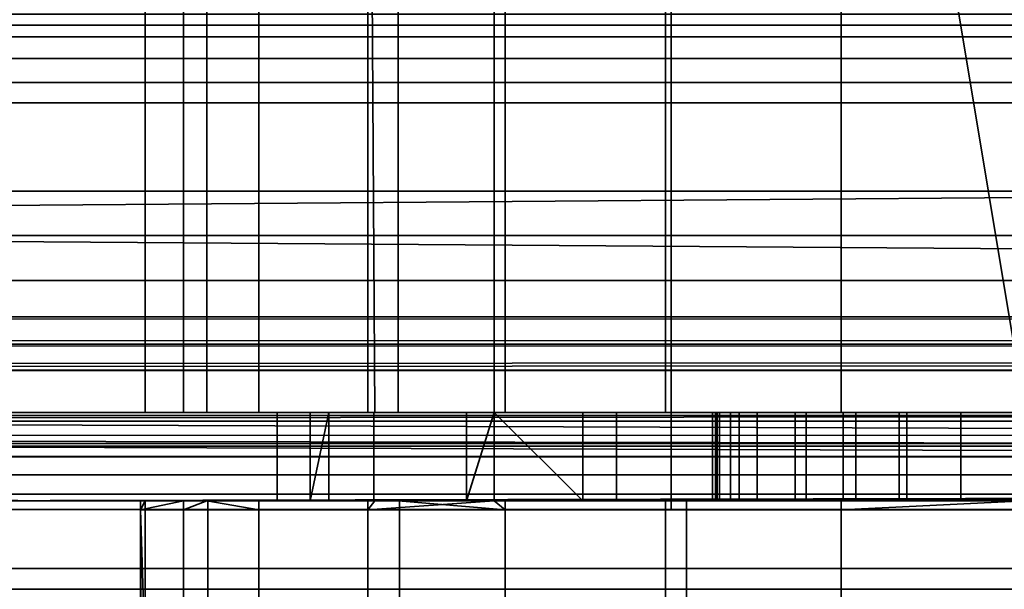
# Model space of a CAD drawing. Header units: millimetres. Extents: x -503 to 6703, y -110 to 193.
# Tile 401 of 656: x 1184.64 to 1195.76, y -29 to -22.56. Entities that reach past the tile are written whole.
import ezdxf

# ---------------------------------------------------------------- set-up
doc = ezdxf.new("R2010")
doc.units = ezdxf.units.MM
doc.layers.add('151', color=7, linetype='Continuous', true_color=0xffffff)

# ---------------------------------------------------------------- blocks, each defined once
blk = doc.blocks.new('UG_SURFACE_106')
at = {"layer": '151', "color": 252, "linetype": 'Continuous', "lineweight": 35}
for points in [[(1192, -13.4, 1108), (1200, -13.4, 1108), (1200, -28.1, 1108), (1192, -28.1, 1108)], [(1192, -13.4, 1100), (1192, -13.4, 1108), (1192, -28.1, 1108), (1192, -28.1, 1100)], [(1200, -13.4, 1100), (1192, -13.4, 1100), (1192, -28.1, 1100), (1200, -28.1, 1100)], [(1218, -14.5, 1159), (1144, -14.5, 1159), (1144, -27, 1159), (1218, -27, 1159)], [(1144, -14.5, 1002), (1218, -14.5, 1002), (1218, -27, 1002), (1144, -27, 1002)], [(1186.75, -14.5, 1003), (1183.25, -14.5, 1003), (1183.25, -27, 1003), (1186.75, -27, 1003)], [(1183.25, -14.5, 1158), (1186.75, -14.5, 1158), (1186.75, -27, 1158), (1183.25, -27, 1158)], [(1186.75, -14.5, 1107.185), (1186.055, -14.5, 1105.045), (1186.055, -27, 1105.045), (1186.75, -27, 1107.185)], [(1186.489, -14.5, 1100.91), (1186.489, -27, 1100.91), (1186.055, -27, 1105.045), (1186.055, -14.5, 1105.045)], [(1186.75, -27, 1100.459), (1186.489, -27, 1100.91), (1186.489, -14.5, 1100.91), (1186.75, -14.5, 1100.459)], [(1190, -14.5, 1003), (1186.75, -14.5, 1003), (1186.75, -27, 1003), (1190, -27, 1003)], [(1186.75, -14.5, 1158), (1190, -14.5, 1158), (1190, -27, 1158), (1186.75, -27, 1158)], [(1186.75, -27, 1107.185), (1187.34, -27, 1109), (1187.34, -14.5, 1109), (1186.75, -14.5, 1107.185)], [(1186.75, -14.5, 1100.459), (1188.569, -14.5, 1097.309), (1188.569, -27, 1097.309), (1186.75, -27, 1100.459)], [(1188.915, -14.5, 1110.75), (1187.34, -14.5, 1109), (1187.34, -27, 1109), (1188.915, -27, 1110.75)], [(1188.569, -14.5, 1097.309), (1190, -14.5, 1096.269), (1190, -27, 1096.269), (1188.649, -27, 1097.25)], [(1188.649, -27, 1097.25), (1188.569, -27, 1097.309), (1188.569, -14.5, 1097.309)], [(1190, -14.5, 1111.955), (1188.915, -14.5, 1110.75), (1188.915, -27, 1110.75), (1190, -27, 1111.955)], [(1202, -14.5, 1003), (1190, -14.5, 1003), (1190, -27, 1003), (1202, -27, 1003)], [(1190, -14.5, 1158), (1202, -14.5, 1158), (1202, -27, 1158), (1190, -27, 1158)], [(1190, -27, 1111.955), (1190.122, -27, 1112.09), (1190.122, -14.5, 1112.09), (1190, -14.5, 1111.955)], [(1190, -14.5, 1096.269), (1191.933, -14.5, 1094.864), (1191.933, -27, 1094.864), (1190, -27, 1096.269)], [(1190.122, -14.5, 1112.09), (1190.122, -27, 1112.09), (1193.921, -27, 1113.781), (1193.921, -14.5, 1113.781)], [(1196, -14.5, 1094), (1196, -27, 1094), (1191.933, -27, 1094.864), (1191.933, -14.5, 1094.864)], [(1198.079, -14.5, 1113.781), (1193.921, -14.5, 1113.781), (1196, -27, 1114)], [(1193.921, -14.5, 1113.781), (1193.921, -27, 1113.781), (1196, -27, 1114)], [(1218, -27, 1159), (1144, -27, 1159), (1144, -27.383, 1158.924), (1217.968, -27.383, 1158.924)], [(1217.968, -27.383, 1002.076), (1144, -27.383, 1002.076), (1144, -27, 1002), (1218, -27, 1002)], [(1183.25, -27, 1097.25), (1183.25, -27, 1110.75), (1186.055, -27, 1105.045), (1186.489, -27, 1100.91)], [(1183.25, -27, 1110.75), (1186.75, -27, 1110.75), (1186.75, -27, 1107.185), (1186.055, -27, 1105.045)], [(1186.489, -27, 1100.91), (1186.75, -27, 1100.459), (1186.75, -27, 1097.25), (1183.25, -27, 1097.25)], [(1186.75, -27, 1158), (1186.75, -27, 1129.75), (1183.25, -27, 1129.75), (1183.25, -27, 1158)], [(1186.75, -27, 1129.75), (1186.75, -27, 1110.75), (1183.25, -27, 1110.75), (1183.25, -27, 1129.75)], [(1186.75, -27, 1097.25), (1186.75, -27, 1090.5), (1183.25, -27, 1090.5), (1183.25, -27, 1097.25)], [(1186.75, -27, 1090.5), (1186.75, -27, 1035), (1183.25, -27, 1035), (1183.25, -27, 1090.5)], [(1186.75, -27, 1035), (1186.75, -27, 1014.25), (1183.25, -27, 1014.25), (1183.25, -27, 1035)], [(1186.75, -27, 1014.25), (1186.75, -27, 1003), (1183.25, -27, 1003), (1183.25, -27, 1014.25)], [(1186.75, -27, 1090.5), (1190, -27, 1090.5), (1190, -27, 1037.918), (1189.684, -27, 1037.689)], [(1186.75, -27, 1014.25), (1187.546, -27, 1031.115), (1188.637, -27, 1027.753)], [(1186.75, -27, 1035), (1187.917, -27, 1034.629), (1187.546, -27, 1031.115)], [(1187.546, -27, 1031.115), (1186.75, -27, 1014.25), (1186.75, -27, 1035)], [(1186.75, -27, 1035), (1188.131, -27, 1035), (1187.917, -27, 1034.629)], [(1186.75, -27, 1110.75), (1186.75, -27, 1129.75), (1190, -27, 1129.75), (1190, -27, 1111.955)], [(1186.75, -27, 1110.75), (1188.915, -27, 1110.75), (1187.34, -27, 1109)], [(1186.75, -27, 1097.25), (1186.75, -27, 1100.459), (1188.569, -27, 1097.309)], [(1186.75, -27, 1090.5), (1186.75, -27, 1097.25), (1188.649, -27, 1097.25)], [(1188.649, -27, 1097.25), (1190, -27, 1096.269), (1190, -27, 1090.5), (1186.75, -27, 1090.5)], [(1188.569, -27, 1097.309), (1188.649, -27, 1097.25), (1186.75, -27, 1097.25)], [(1187.34, -27, 1109), (1186.75, -27, 1107.185), (1186.75, -27, 1110.75)], [(1190, -27, 1111.955), (1188.915, -27, 1110.75), (1186.75, -27, 1110.75)], [(1188.637, -27, 1027.753), (1190, -27, 1026.238), (1190, -27, 1014.25), (1186.75, -27, 1014.25)], [(1189.684, -27, 1037.689), (1188.131, -27, 1035), (1186.75, -27, 1035), (1186.75, -27, 1090.5)], [(1190, -27, 1158), (1190, -27, 1129.75), (1186.75, -27, 1129.75), (1186.75, -27, 1158)], [(1190, -27, 1014.25), (1190, -27, 1003), (1186.75, -27, 1003), (1186.75, -27, 1014.25)], [(1187.546, -28, 1031.115), (1187.546, -27, 1031.115), (1187.917, -27, 1034.629), (1187.917, -28, 1034.629)], [(1188.637, -28, 1027.753), (1188.637, -27, 1027.753), (1187.546, -27, 1031.115), (1187.546, -28, 1031.115)], [(1188.131, -28, 1035), (1187.917, -28, 1034.629), (1187.917, -27, 1034.629), (1188.131, -27, 1035)], [(1188.131, -27, 1035), (1189.684, -27, 1037.689), (1189.684, -28, 1037.689), (1188.131, -28, 1035)], [(1190, -27, 1026.238), (1188.637, -27, 1027.753), (1188.637, -28, 1027.753), (1190, -28, 1026.238)], [(1190, -28, 1037.918), (1189.684, -28, 1037.689), (1189.684, -27, 1037.689), (1190, -27, 1037.918)], [(1190, -28, 1026.238), (1191, -28, 1025.126), (1191, -27, 1025.126), (1190, -27, 1026.238)], [(1190, -27, 1037.918), (1192.544, -27, 1039.765), (1192.544, -28, 1039.765), (1190, -28, 1037.918)], [(1202, -27, 1129.75), (1190, -27, 1129.75), (1195.272, -27, 1145.576), (1196.728, -27, 1145.576)], [(1190, -27, 1129.75), (1192.519, -27, 1148.634), (1192.969, -27, 1147.25)], [(1190, -27, 1158), (1202, -27, 1158), (1196, -27, 1152.5), (1194.576, -27, 1152.197)], [(1190, -27, 1129.75), (1193.943, -27, 1146.168), (1195.272, -27, 1145.576)], [(1190, -27, 1129.75), (1190, -27, 1158), (1192.671, -27, 1150.082), (1192.519, -27, 1148.634)], [(1194.576, -27, 1152.197), (1193.399, -27, 1151.342), (1190, -27, 1158)], [(1193.399, -27, 1151.342), (1192.671, -27, 1150.082), (1190, -27, 1158)], [(1192.969, -27, 1147.25), (1193.943, -27, 1146.168), (1190, -27, 1129.75)], [(1190, -27, 1090.5), (1192.5, -27, 1083.5), (1192.5, -27, 1081.5)], [(1190, -27, 1090.5), (1192.766, -27, 1084.839), (1192.5, -27, 1083.5)], [(1190, -27, 1090.5), (1194.661, -27, 1086.734), (1193.525, -27, 1085.975)], [(1193.525, -27, 1085.975), (1192.766, -27, 1084.839), (1190, -27, 1090.5)], [(1190, -27, 1090.5), (1202, -27, 1090.5), (1196, -27, 1087), (1194.661, -27, 1086.734)], [(1192.5, -27, 1081.5), (1196, -27, 1040.5), (1192.544, -27, 1039.765), (1190, -27, 1090.5)], [(1190, -27, 1003), (1194.087, -27, 1008.381), (1196, -27, 1008)], [(1196, -27, 1008), (1197.913, -27, 1008.381), (1202, -27, 1003), (1190, -27, 1003)], [(1190, -27, 1003), (1191.381, -27, 1011.087), (1192.464, -27, 1009.465)], [(1192.464, -27, 1009.465), (1194.087, -27, 1008.381), (1190, -27, 1003)], [(1190, -27, 1014.25), (1191, -27, 1014.25), (1191, -27, 1013)], [(1191, -27, 1013), (1191.381, -27, 1011.087), (1190, -27, 1003), (1190, -27, 1014.25)], [(1202, -27, 1090.5), (1190, -27, 1090.5), (1196, -27, 1094), (1200.067, -27, 1094.864)], [(1190, -27, 1090.5), (1190, -27, 1096.269), (1191.933, -27, 1094.864)], [(1191.933, -27, 1094.864), (1196, -27, 1094), (1190, -27, 1090.5)], [(1196, -27, 1114), (1193.921, -27, 1113.781), (1190, -27, 1129.75), (1202, -27, 1129.75)], [(1193.921, -27, 1113.781), (1190.122, -27, 1112.09), (1190, -27, 1129.75)], [(1190.122, -27, 1112.09), (1190, -27, 1111.955), (1190, -27, 1129.75)], [(1191, -27, 1014.25), (1190, -27, 1014.25), (1190, -27, 1026.238), (1191, -27, 1025.126)], [(1192.544, -27, 1039.765), (1190, -27, 1037.918), (1190, -27, 1090.5)], [(1191, -28, 1014.25), (1191, -28, 1013), (1191, -27, 1013), (1191, -27, 1014.25)], [(1191, -27, 1014.25), (1191, -27, 1025.126), (1191, -28, 1025.126), (1191, -28, 1014.25)], [(1191.381, -28, 1011.087), (1191.381, -27, 1011.087), (1191, -27, 1013), (1191, -28, 1013)], [(1192.464, -28, 1009.465), (1192.464, -27, 1009.465), (1191.381, -27, 1011.087), (1191.381, -28, 1011.087)], [(1194.087, -28, 1008.381), (1194.087, -27, 1008.381), (1192.464, -27, 1009.465), (1192.464, -28, 1009.465)], [(1192.5, -28, 1083.5), (1192.5, -27, 1083.5), (1192.766, -27, 1084.839), (1192.766, -28, 1084.839)], [(1192.5, -27, 1081.5), (1192.5, -27, 1083.5), (1192.5, -28, 1083.5), (1192.5, -28, 1081.5)], [(1192.766, -28, 1080.161), (1192.766, -27, 1080.161), (1192.5, -27, 1081.5), (1192.5, -28, 1081.5)], [(1199.457, -27, 1039.765), (1192.5, -27, 1081.5), (1192.766, -27, 1080.161)], [(1192.5, -27, 1081.5), (1199.457, -27, 1039.765), (1196, -27, 1040.5)], [(1192.519, -28, 1148.634), (1192.519, -27, 1148.634), (1192.671, -27, 1150.082), (1192.671, -28, 1150.082)], [(1192.969, -28, 1147.25), (1192.969, -27, 1147.25), (1192.519, -27, 1148.634), (1192.519, -28, 1148.634)], [(1192.544, -28, 1039.765), (1192.544, -27, 1039.765), (1196, -27, 1040.5), (1196, -28, 1040.5)], [(1192.671, -28, 1150.082), (1192.671, -27, 1150.082), (1193.399, -27, 1151.342), (1193.399, -28, 1151.342)], [(1192.766, -28, 1084.839), (1192.766, -27, 1084.839), (1193.525, -27, 1085.975), (1193.525, -28, 1085.975)], [(1193.525, -28, 1079.025), (1193.525, -27, 1079.025), (1192.766, -27, 1080.161), (1192.766, -28, 1080.161)], [(1202, -27, 1037.918), (1192.766, -27, 1080.161), (1193.525, -27, 1079.025)], [(1192.766, -27, 1080.161), (1202, -27, 1037.918), (1199.457, -27, 1039.765)], [(1193.943, -28, 1146.168), (1193.943, -27, 1146.168), (1192.969, -27, 1147.25), (1192.969, -28, 1147.25)], [(1193.399, -28, 1151.342), (1193.399, -27, 1151.342), (1194.576, -27, 1152.197), (1194.576, -28, 1152.197)], [(1193.525, -28, 1085.975), (1193.525, -27, 1085.975), (1194.661, -27, 1086.734), (1194.661, -28, 1086.734)], [(1194.661, -28, 1078.266), (1194.661, -27, 1078.266), (1193.525, -27, 1079.025), (1193.525, -28, 1079.025)], [(1193.525, -27, 1079.025), (1194.661, -27, 1078.266), (1202, -27, 1037.918)], [(1195.272, -28, 1145.576), (1195.272, -27, 1145.576), (1193.943, -27, 1146.168), (1193.943, -28, 1146.168)], [(1196, -28, 1008), (1196, -27, 1008), (1194.087, -27, 1008.381), (1194.087, -28, 1008.381)], [(1194.576, -28, 1152.197), (1194.576, -27, 1152.197), (1196, -27, 1152.5), (1196, -28, 1152.5)], [(1194.661, -28, 1086.734), (1194.661, -27, 1086.734), (1196, -27, 1087), (1196, -28, 1087)], [(1196, -28, 1078), (1196, -27, 1078), (1194.661, -27, 1078.266), (1194.661, -28, 1078.266)], [(1202, -27, 1037.918), (1194.661, -27, 1078.266), (1196, -27, 1078)], [(1196.728, -28, 1145.576), (1196.728, -27, 1145.576), (1195.272, -27, 1145.576), (1195.272, -28, 1145.576)], [(1217.968, -27.383, 1158.924), (1144, -27.383, 1158.924), (1144, -27.707, 1158.707), (1217.879, -27.707, 1158.707)], [(1217.879, -27.707, 1002.293), (1144, -27.707, 1002.293), (1144, -27.383, 1002.076), (1217.968, -27.383, 1002.076)], [(1217.879, -27.707, 1158.707), (1144, -27.707, 1158.707), (1144, -27.924, 1158.383), (1217.744, -27.924, 1158.383)], [(1217.744, -27.924, 1002.617), (1144, -27.924, 1002.617), (1144, -27.707, 1002.293), (1217.879, -27.707, 1002.293)], [(1217.744, -27.924, 1158.383), (1144, -27.924, 1158.383), (1144, -28, 1158), (1183.25, -28, 1158)], [(1144, -27.924, 1002.617), (1186.75, -28, 1003), (1183.25, -28, 1003)], [(1144, -27.924, 1002.617), (1217.744, -27.924, 1002.617), (1190, -28, 1003), (1186.75, -28, 1003)], [(1217.744, -27.924, 1158.383), (1183.25, -28, 1158), (1186.75, -28, 1158)], [(1217.744, -27.924, 1158.383), (1186.75, -28, 1158), (1190, -28, 1158)], [(1190, -28, 1158), (1202, -28, 1158), (1217.744, -27.924, 1158.383)], [(1217.744, -27.924, 1002.617), (1202, -28, 1003), (1190, -28, 1003)], [(1183.25, -28, 1097.25), (1186.75, -28, 1097.25), (1186.75, -28, 1100.459), (1186.489, -28, 1100.91)], [(1186.489, -28, 1100.91), (1186.055, -28, 1105.045), (1183.25, -28, 1110.75), (1183.25, -28, 1097.25)], [(1186.055, -28, 1105.045), (1186.75, -28, 1107.185), (1186.75, -28, 1110.75), (1183.25, -28, 1110.75)], [(1183.25, -28, 1158), (1183.25, -28, 1129.75), (1186.75, -28, 1129.75), (1186.75, -28, 1158)], [(1183.25, -28, 1129.75), (1183.25, -28, 1110.75), (1186.75, -28, 1110.75), (1186.75, -28, 1129.75)], [(1183.25, -28, 1097.25), (1183.25, -28, 1090.5), (1186.75, -28, 1090.5), (1186.75, -28, 1097.25)], [(1183.25, -28, 1090.5), (1183.25, -28, 1035), (1186.75, -28, 1035), (1186.75, -28, 1090.5)], [(1183.25, -28, 1035), (1183.25, -28, 1014.25), (1186.75, -28, 1014.25), (1186.75, -28, 1035)], [(1183.25, -28, 1014.25), (1183.25, -28, 1003), (1186.75, -28, 1003), (1186.75, -28, 1014.25)], [(1186.489, -28, 1100.91), (1186.489, -28.1, 1100.91), (1186, -28.1, 1104)], [(1186, -28.1, 1104), (1186.055, -28, 1105.045), (1186.489, -28, 1100.91)], [(1186, -28.1, 1104), (1186.055, -28.1, 1105.045), (1186.055, -28, 1105.045)], [(1186.75, -28, 1107.185), (1186.055, -28, 1105.045), (1186.055, -28.1, 1105.045), (1187.34, -28.1, 1109)], [(1186.489, -28.1, 1100.91), (1186.489, -28, 1100.91), (1186.75, -28, 1100.459)], [(1186.75, -28, 1100.459), (1188.569, -28, 1097.309), (1188.569, -28.1, 1097.309), (1186.489, -28.1, 1100.91)], [(1186.75, -28, 1035), (1186.75, -28, 1014.25), (1187.546, -28, 1031.115)], [(1186.75, -28, 1014.25), (1190, -28, 1014.25), (1190, -28, 1026.238), (1188.637, -28, 1027.753)], [(1188.637, -28, 1027.753), (1187.546, -28, 1031.115), (1186.75, -28, 1014.25)], [(1187.546, -28, 1031.115), (1187.917, -28, 1034.629), (1186.75, -28, 1035)], [(1186.75, -28, 1090.5), (1186.75, -28, 1035), (1188.131, -28, 1035), (1189.684, -28, 1037.689)], [(1186.75, -28, 1090.5), (1190, -28, 1090.5), (1190, -28, 1096.269), (1188.649, -28, 1097.25)], [(1186.75, -28, 1097.25), (1188.649, -28, 1097.25), (1188.569, -28, 1097.309)], [(1186.75, -28, 1110.75), (1186.75, -28, 1107.185), (1187.34, -28, 1109)], [(1186.75, -28, 1110.75), (1188.915, -28, 1110.75), (1190, -28, 1111.955)], [(1190, -28, 1111.955), (1190, -28, 1129.75), (1186.75, -28, 1129.75), (1186.75, -28, 1110.75)], [(1187.34, -28, 1109), (1188.915, -28, 1110.75), (1186.75, -28, 1110.75)], [(1188.569, -28, 1097.309), (1186.75, -28, 1100.459), (1186.75, -28, 1097.25)], [(1188.649, -28, 1097.25), (1186.75, -28, 1097.25), (1186.75, -28, 1090.5)], [(1189.684, -28, 1037.689), (1190, -28, 1037.918), (1190, -28, 1090.5), (1186.75, -28, 1090.5)], [(1187.917, -28, 1034.629), (1188.131, -28, 1035), (1186.75, -28, 1035)], [(1186.75, -28, 1158), (1186.75, -28, 1129.75), (1190, -28, 1129.75), (1190, -28, 1158)], [(1186.75, -28, 1014.25), (1186.75, -28, 1003), (1190, -28, 1003), (1190, -28, 1014.25)], [(1187.34, -28.1, 1109), (1187.34, -28, 1109), (1186.75, -28, 1107.185)], [(1188.915, -28, 1110.75), (1187.34, -28, 1109), (1187.34, -28.1, 1109), (1190.122, -28.1, 1112.09)], [(1188.569, -28.1, 1097.309), (1188.649, -28, 1097.25), (1190, -28, 1096.269)], [(1188.569, -28.1, 1097.309), (1188.569, -28, 1097.309), (1188.649, -28, 1097.25)], [(1190, -28, 1096.269), (1191.933, -28, 1094.864), (1191.933, -28.1, 1094.864), (1188.569, -28.1, 1097.309)], [(1190.122, -28.1, 1112.09), (1190, -28, 1111.955), (1188.915, -28, 1110.75)], [(1202, -28, 1158), (1190, -28, 1158), (1196, -28, 1152.5), (1197.424, -28, 1152.197)], [(1190, -28, 1158), (1193.399, -28, 1151.342), (1194.576, -28, 1152.197)], [(1190, -28, 1129.75), (1193.943, -28, 1146.168), (1192.969, -28, 1147.25)], [(1190, -28, 1158), (1192.671, -28, 1150.082), (1193.399, -28, 1151.342)], [(1192.969, -28, 1147.25), (1192.519, -28, 1148.634), (1190, -28, 1129.75)], [(1192.519, -28, 1148.634), (1192.671, -28, 1150.082), (1190, -28, 1158), (1190, -28, 1129.75)], [(1190, -28, 1129.75), (1202, -28, 1129.75), (1196.728, -28, 1145.576), (1195.272, -28, 1145.576)], [(1195.272, -28, 1145.576), (1193.943, -28, 1146.168), (1190, -28, 1129.75)], [(1194.576, -28, 1152.197), (1196, -28, 1152.5), (1190, -28, 1158)], [(1190, -28, 1090.5), (1194.661, -28, 1086.734), (1196, -28, 1087)], [(1196, -28, 1087), (1197.339, -28, 1086.734), (1202, -28, 1090.5), (1190, -28, 1090.5)], [(1190, -28, 1090.5), (1192.766, -28, 1084.839), (1193.525, -28, 1085.975)], [(1190, -28, 1090.5), (1192.5, -28, 1081.5), (1192.5, -28, 1083.5)], [(1193.525, -28, 1085.975), (1194.661, -28, 1086.734), (1190, -28, 1090.5)], [(1190, -28, 1090.5), (1192.544, -28, 1039.765), (1192.766, -28, 1080.161), (1192.5, -28, 1081.5)], [(1192.5, -28, 1083.5), (1192.766, -28, 1084.839), (1190, -28, 1090.5)], [(1190, -28, 1090.5), (1190, -28, 1037.918), (1192.544, -28, 1039.765)], [(1190, -28, 1014.25), (1190, -28, 1003), (1191.381, -28, 1011.087), (1191, -28, 1013)], [(1190, -28, 1003), (1194.087, -28, 1008.381), (1192.464, -28, 1009.465)], [(1192.464, -28, 1009.465), (1191.381, -28, 1011.087), (1190, -28, 1003)], [(1196, -28, 1008), (1194.087, -28, 1008.381), (1190, -28, 1003), (1202, -28, 1003)], [(1190, -28, 1090.5), (1202, -28, 1090.5), (1196, -28, 1094), (1191.933, -28, 1094.864)], [(1190, -28, 1129.75), (1193.921, -28, 1113.781), (1196, -28, 1114)], [(1196, -28, 1114), (1198.079, -28, 1113.781), (1202, -28, 1129.75), (1190, -28, 1129.75)], [(1190, -28, 1129.75), (1190.122, -28, 1112.09), (1193.921, -28, 1113.781)], [(1190, -28, 1129.75), (1190, -28, 1111.955), (1190.122, -28, 1112.09)], [(1191.933, -28, 1094.864), (1190, -28, 1096.269), (1190, -28, 1090.5)], [(1191, -28, 1025.126), (1190, -28, 1026.238), (1190, -28, 1014.25), (1191, -28, 1014.25)], [(1191, -28, 1013), (1191, -28, 1014.25), (1190, -28, 1014.25)], [(1190.122, -28.1, 1112.09), (1190.122, -28, 1112.09), (1190, -28, 1111.955)], [(1190.122, -28, 1112.09), (1190.122, -28.1, 1112.09), (1193.921, -28.1, 1113.781), (1193.921, -28, 1113.781)], [(1196, -28, 1094), (1196, -28.1, 1094), (1191.933, -28.1, 1094.864), (1191.933, -28, 1094.864)], [(1192.544, -28, 1039.765), (1194.661, -28, 1078.266), (1193.525, -28, 1079.025)], [(1193.525, -28, 1079.025), (1192.766, -28, 1080.161), (1192.544, -28, 1039.765)], [(1192.544, -28, 1039.765), (1196, -28, 1040.5), (1196, -28, 1078), (1194.661, -28, 1078.266)], [(1196, -28, 1114), (1193.921, -28.1, 1113.781), (1198.079, -28.1, 1113.781)], [(1196, -28, 1114), (1193.921, -28, 1113.781), (1193.921, -28.1, 1113.781)], [(1192, -28.1, 1100), (1192, -28.1, 1108), (1186, -28.1, 1104), (1186.489, -28.1, 1100.91)], [(1186.055, -28.1, 1105.045), (1186, -28.1, 1104), (1192, -28.1, 1108)], [(1192, -28.1, 1108), (1190.122, -28.1, 1112.09), (1187.34, -28.1, 1109), (1186.055, -28.1, 1105.045)], [(1186.489, -28.1, 1100.91), (1188.569, -28.1, 1097.309), (1192, -28.1, 1100)], [(1192, -28.1, 1100), (1188.569, -28.1, 1097.309), (1191.933, -28.1, 1094.864)], [(1193.921, -28.1, 1113.781), (1190.122, -28.1, 1112.09), (1192, -28.1, 1108)], [(1200, -28.1, 1100), (1192, -28.1, 1100), (1191.933, -28.1, 1094.864), (1196, -28.1, 1094)], [(1192, -28.1, 1108), (1200, -28.1, 1108), (1198.079, -28.1, 1113.781), (1193.921, -28.1, 1113.781)]]:
    blk.add_3dface(points, dxfattribs=at)
blk = doc.blocks.new('UG_SURFACE_117')
at = {"layer": '151', "color": 250, "linetype": 'Continuous', "lineweight": 35}
for points in [[(1141.5, -21.648, 0.728), (1858.5, -21.648, 0.728), (1858.5, -22.621, 1.379), (1141.5, -22.621, 1.379)], [(1141.5, -23.5, 23.5), (1858.5, -23.5, 23.5), (1858.5, -22.5, 23.5), (1141.5, -22.5, 23.5)], [(1141.5, -22.621, 1.379), (1858.5, -22.621, 1.379), (1858.5, -23.272, 2.352), (1141.5, -23.272, 2.352)], [(1141.5, -23.272, 2.352), (1858.5, -23.272, 2.352), (1858.5, -23.5, 3.5), (1141.5, -23.5, 3.5)], [(1141.5, -23.5, 3.5), (1858.5, -23.5, 3.5), (1858.5, -23.5, 23.5), (1141.5, -23.5, 23.5)]]:
    blk.add_3dface(points, dxfattribs=at)
blk = doc.blocks.new('UG_SURFACE_118')
at = {"layer": '151', "color": 252, "linetype": 'Continuous', "lineweight": 35}
for points in [[(1141.5, -20.228, 24), (1858.5, -20.228, 24), (1858.5, -23.5, 24), (1141.5, -23.5, 24)], [(1141.5, -24.5, 30.5), (1858.5, -24.5, 30.5), (1858.5, -20.25, 30.5), (1141.5, -20.25, 30.5)], [(1141.5, -23, 28), (1858.5, -23, 28), (1858.5, -23.5, 29.5), (1141.5, -23.5, 29.5)], [(1141.5, -23.5, 26.5), (1858.5, -23.5, 26.5), (1858.5, -23, 28), (1141.5, -23, 28)], [(1141.5, -23.5, 0.5), (1858.5, -23.5, 0.5), (1858.5, -24.5, 0.5), (1141.5, -24.5, 0.5)], [(1141.5, -23.5, 24), (1858.5, -23.5, 24), (1858.5, -23.5, 0.5), (1141.5, -23.5, 0.5)], [(1141.5, -23.5, 29.5), (1858.5, -23.5, 29.5), (1858.5, -24.5, 29.5), (1141.5, -24.5, 29.5)], [(1141.5, -24.5, 26.5), (1858.5, -24.5, 26.5), (1858.5, -23.5, 26.5), (1141.5, -23.5, 26.5)], [(1141.5, -24.5, 0.5), (1858.5, -24.5, 0.5), (1858.5, -24.5, 26.5), (1141.5, -24.5, 26.5)], [(1141.5, -24.5, 29.5), (1858.5, -24.5, 29.5), (1858.5, -24.5, 30.5), (1141.5, -24.5, 30.5)]]:
    blk.add_3dface(points, dxfattribs=at)
blk = doc.blocks.new('UG_SURFACE_141')
at = {"layer": '151', "color": 35, "linetype": 'Continuous', "lineweight": 35}
for points in [[(1192, -13.4, 1108), (1200, -13.4, 1108), (1200, -28.1, 1108), (1192, -28.1, 1108)], [(1192, -13.4, 1100), (1192, -13.4, 1108), (1192, -28.1, 1108), (1192, -28.1, 1100)], [(1200, -13.4, 1100), (1192, -13.4, 1100), (1192, -28.1, 1100), (1200, -28.1, 1100)], [(1144, -14.5, 1002), (1218, -14.5, 1002), (1218, -27, 1002), (1144, -27, 1002)], [(1218, -14.5, 1159), (1144, -14.5, 1159), (1144, -27, 1159), (1218, -27, 1159)], [(1186.75, -14.5, 1003), (1183.25, -14.5, 1003), (1183.25, -27, 1003), (1186.75, -27, 1003)], [(1183.25, -14.5, 1158), (1186.75, -14.5, 1158), (1186.75, -27, 1158), (1183.25, -27, 1158)], [(1186.75, -14.5, 1107.185), (1186.055, -14.5, 1105.045), (1186.055, -27, 1105.045), (1186.75, -27, 1107.185)], [(1186.489, -14.5, 1100.91), (1186.489, -27, 1100.91), (1186.055, -27, 1105.045), (1186.055, -14.5, 1105.045)], [(1186.75, -27, 1100.459), (1186.489, -27, 1100.91), (1186.489, -14.5, 1100.91), (1186.75, -14.5, 1100.459)], [(1190, -14.5, 1003), (1186.75, -14.5, 1003), (1186.75, -27, 1003), (1190, -27, 1003)], [(1186.75, -14.5, 1158), (1190, -14.5, 1158), (1190, -27, 1158), (1186.75, -27, 1158)], [(1186.75, -27, 1107.185), (1187.34, -27, 1109), (1187.34, -14.5, 1109), (1186.75, -14.5, 1107.185)], [(1186.75, -14.5, 1100.459), (1188.569, -14.5, 1097.309), (1188.569, -27, 1097.309), (1186.75, -27, 1100.459)], [(1188.915, -14.5, 1110.75), (1187.34, -14.5, 1109), (1187.34, -27, 1109), (1188.915, -27, 1110.75)], [(1188.569, -14.5, 1097.309), (1190, -14.5, 1096.269), (1190, -27, 1096.269), (1188.649, -27, 1097.25)], [(1188.649, -27, 1097.25), (1188.569, -27, 1097.309), (1188.569, -14.5, 1097.309)], [(1190, -14.5, 1111.955), (1188.915, -14.5, 1110.75), (1188.915, -27, 1110.75), (1190, -27, 1111.955)], [(1202, -14.5, 1003), (1190, -14.5, 1003), (1190, -27, 1003), (1202, -27, 1003)], [(1190, -14.5, 1158), (1202, -14.5, 1158), (1202, -27, 1158), (1190, -27, 1158)], [(1190, -27, 1111.955), (1190.122, -27, 1112.09), (1190.122, -14.5, 1112.09), (1190, -14.5, 1111.955)], [(1190, -14.5, 1096.269), (1191.933, -14.5, 1094.864), (1191.933, -27, 1094.864), (1190, -27, 1096.269)], [(1190.122, -14.5, 1112.09), (1190.122, -27, 1112.09), (1193.921, -27, 1113.781), (1193.921, -14.5, 1113.781)], [(1196, -14.5, 1094), (1196, -27, 1094), (1191.933, -27, 1094.864), (1191.933, -14.5, 1094.864)], [(1198.079, -14.5, 1113.781), (1193.921, -14.5, 1113.781), (1196, -27, 1114)], [(1193.921, -14.5, 1113.781), (1193.921, -27, 1113.781), (1196, -27, 1114)], [(1859, -30, 2017), (1859, -19.41, 2017), (1141, -19.41, 2017), (1141, -24.75, 2017)], [(1143, -19.41, 30.5), (1857, -19.41, 30.5), (1141, -25, 30.5), (1141, -24.75, 30.5)], [(1857, -19.41, 30.5), (1859, -19.41, 30.5), (1859, -25, 30.5), (1141, -25, 30.5)], [(1231, -22.753, 1171.853), (1144, -22.753, 1171.853), (1144, -19.5, 1172.5), (1231, -19.5, 1172.5)], [(1231, -19.5, 996.5), (1144, -19.5, 996.5), (1144, -22.753, 997.147), (1231, -22.753, 997.147)], [(1231, -25.51, 1170.01), (1144, -25.51, 1170.01), (1144, -22.753, 1171.853), (1231, -22.753, 1171.853)], [(1231, -22.753, 997.147), (1144, -22.753, 997.147), (1144, -25.51, 998.99), (1231, -25.51, 998.99)], [(1141, -24.75, 2017), (1141, -30, 2017), (1859, -30, 2017)], [(1141, -30), (1141, -25), (1859, -25), (1859, -30)], [(1141, -25), (1141, -25, 30.5), (1859, -25, 30.5), (1859, -25)], [(1231, -27.353, 1167.253), (1144, -27.353, 1167.253), (1144, -25.51, 1170.01), (1231, -25.51, 1170.01)], [(1231, -25.51, 998.99), (1144, -25.51, 998.99), (1144, -27.353, 1001.747), (1231, -27.353, 1001.747)], [(1144, -27, 1002), (1218, -27, 1002), (1217.979, -27.257, 1002.051)], [(1217.979, -27.257, 1002.051), (1144, -27.26, 1002.035), (1144, -27, 1002)], [(1218, -27, 1159), (1144, -27, 1159), (1144, -27.383, 1158.924), (1217.968, -27.383, 1158.924)], [(1183.25, -27, 1097.25), (1183.25, -27, 1110.75), (1186.055, -27, 1105.045), (1186.489, -27, 1100.91)], [(1183.25, -27, 1110.75), (1186.75, -27, 1110.75), (1186.75, -27, 1107.185), (1186.055, -27, 1105.045)], [(1186.489, -27, 1100.91), (1186.75, -27, 1100.459), (1186.75, -27, 1097.25), (1183.25, -27, 1097.25)], [(1186.75, -27, 1158), (1186.75, -27, 1129.75), (1183.25, -27, 1129.75), (1183.25, -27, 1158)], [(1186.75, -27, 1129.75), (1186.75, -27, 1110.75), (1183.25, -27, 1110.75), (1183.25, -27, 1129.75)], [(1186.75, -27, 1097.25), (1186.75, -27, 1090.5), (1183.25, -27, 1090.5), (1183.25, -27, 1097.25)], [(1186.75, -27, 1090.5), (1186.75, -27, 1035), (1183.25, -27, 1035), (1183.25, -27, 1090.5)], [(1186.75, -27, 1035), (1186.75, -27, 1014.25), (1183.25, -27, 1014.25), (1183.25, -27, 1035)], [(1186.75, -27, 1014.25), (1186.75, -27, 1003), (1183.25, -27, 1003), (1183.25, -27, 1014.25)], [(1186.75, -27, 1090.5), (1190, -27, 1090.5), (1190, -27, 1037.918), (1189.684, -27, 1037.689)], [(1186.75, -27, 1014.25), (1187.546, -27, 1031.115), (1188.637, -27, 1027.753)], [(1186.75, -27, 1035), (1187.917, -27, 1034.629), (1187.546, -27, 1031.115)], [(1187.546, -27, 1031.115), (1186.75, -27, 1014.25), (1186.75, -27, 1035)], [(1186.75, -27, 1035), (1188.131, -27, 1035), (1187.917, -27, 1034.629)], [(1186.75, -27, 1110.75), (1186.75, -27, 1129.75), (1190, -27, 1129.75), (1190, -27, 1111.955)], [(1186.75, -27, 1110.75), (1188.915, -27, 1110.75), (1187.34, -27, 1109)], [(1186.75, -27, 1097.25), (1186.75, -27, 1100.459), (1188.569, -27, 1097.309)], [(1186.75, -27, 1090.5), (1186.75, -27, 1097.25), (1188.649, -27, 1097.25)], [(1188.649, -27, 1097.25), (1190, -27, 1096.269), (1190, -27, 1090.5), (1186.75, -27, 1090.5)], [(1188.569, -27, 1097.309), (1188.649, -27, 1097.25), (1186.75, -27, 1097.25)], [(1187.34, -27, 1109), (1186.75, -27, 1107.185), (1186.75, -27, 1110.75)], [(1190, -27, 1111.955), (1188.915, -27, 1110.75), (1186.75, -27, 1110.75)], [(1188.637, -27, 1027.753), (1190, -27, 1026.238), (1190, -27, 1014.25), (1186.75, -27, 1014.25)], [(1189.684, -27, 1037.689), (1188.131, -27, 1035), (1186.75, -27, 1035), (1186.75, -27, 1090.5)], [(1190, -27, 1158), (1190, -27, 1129.75), (1186.75, -27, 1129.75), (1186.75, -27, 1158)], [(1190, -27, 1014.25), (1190, -27, 1003), (1186.75, -27, 1003), (1186.75, -27, 1014.25)], [(1187.546, -28, 1031.115), (1187.546, -27, 1031.115), (1187.917, -27, 1034.629), (1187.917, -28, 1034.629)], [(1188.637, -28, 1027.753), (1188.637, -27, 1027.753), (1187.546, -27, 1031.115), (1187.546, -28, 1031.115)], [(1187.917, -28, 1034.629), (1187.917, -27, 1034.629), (1188.131, -27, 1035)], [(1188.131, -27, 1035), (1189.684, -27, 1037.689), (1189.684, -28, 1037.689), (1187.917, -28, 1034.629)], [(1190, -27, 1026.238), (1188.637, -27, 1027.753), (1188.637, -28, 1027.753), (1191, -28, 1025.126)], [(1189.684, -28, 1037.689), (1189.684, -27, 1037.689), (1190, -27, 1037.918)], [(1190, -27, 1037.918), (1192.544, -27, 1039.765), (1192.544, -28, 1039.765), (1189.684, -28, 1037.689)], [(1191, -28, 1025.126), (1191, -27, 1025.126), (1190, -27, 1026.238)], [(1202, -27, 1129.75), (1190, -27, 1129.75), (1195.272, -27, 1145.576), (1196.728, -27, 1145.576)], [(1190, -27, 1129.75), (1192.519, -27, 1148.634), (1192.969, -27, 1147.25)], [(1190, -27, 1158), (1202, -27, 1158), (1196, -27, 1152.5), (1194.576, -27, 1152.197)], [(1190, -27, 1129.75), (1193.943, -27, 1146.168), (1195.272, -27, 1145.576)], [(1190, -27, 1129.75), (1190, -27, 1158), (1192.671, -27, 1150.082), (1192.519, -27, 1148.634)], [(1194.576, -27, 1152.197), (1193.399, -27, 1151.342), (1190, -27, 1158)], [(1193.399, -27, 1151.342), (1192.671, -27, 1150.082), (1190, -27, 1158)], [(1192.969, -27, 1147.25), (1193.943, -27, 1146.168), (1190, -27, 1129.75)], [(1190, -27, 1090.5), (1192.5, -27, 1083.5), (1192.5, -27, 1081.5)], [(1190, -27, 1090.5), (1192.766, -27, 1084.839), (1192.5, -27, 1083.5)], [(1190, -27, 1090.5), (1194.661, -27, 1086.734), (1193.525, -27, 1085.975)], [(1193.525, -27, 1085.975), (1192.766, -27, 1084.839), (1190, -27, 1090.5)], [(1190, -27, 1090.5), (1202, -27, 1090.5), (1196, -27, 1087), (1194.661, -27, 1086.734)], [(1192.5, -27, 1081.5), (1196, -27, 1040.5), (1192.544, -27, 1039.765), (1190, -27, 1090.5)], [(1190, -27, 1003), (1194.087, -27, 1008.381), (1196, -27, 1008)], [(1196, -27, 1008), (1197.913, -27, 1008.381), (1202, -27, 1003), (1190, -27, 1003)], [(1190, -27, 1003), (1191.381, -27, 1011.087), (1192.464, -27, 1009.465)], [(1192.464, -27, 1009.465), (1194.087, -27, 1008.381), (1190, -27, 1003)], [(1190, -27, 1014.25), (1191, -27, 1014.25), (1191, -27, 1013)], [(1191, -27, 1013), (1191.381, -27, 1011.087), (1190, -27, 1003), (1190, -27, 1014.25)], [(1202, -27, 1090.5), (1190, -27, 1090.5), (1196, -27, 1094), (1200.067, -27, 1094.864)], [(1190, -27, 1090.5), (1190, -27, 1096.269), (1191.933, -27, 1094.864)], [(1191.933, -27, 1094.864), (1196, -27, 1094), (1190, -27, 1090.5)], [(1196, -27, 1114), (1193.921, -27, 1113.781), (1190, -27, 1129.75), (1202, -27, 1129.75)], [(1193.921, -27, 1113.781), (1190.122, -27, 1112.09), (1190, -27, 1129.75)], [(1190.122, -27, 1112.09), (1190, -27, 1111.955), (1190, -27, 1129.75)], [(1191, -27, 1014.25), (1190, -27, 1014.25), (1190, -27, 1026.238), (1191, -27, 1025.126)], [(1192.544, -27, 1039.765), (1190, -27, 1037.918), (1190, -27, 1090.5)], [(1191, -28, 1013), (1191, -27, 1013), (1191, -27, 1014.25)], [(1191, -27, 1014.25), (1191, -27, 1025.126), (1191, -28, 1025.126), (1191, -28, 1013)], [(1191.381, -28, 1011.087), (1191.381, -27, 1011.087), (1191, -27, 1013), (1191, -28, 1013)], [(1192.464, -28, 1009.465), (1192.464, -27, 1009.465), (1191.381, -27, 1011.087), (1191.381, -28, 1011.087)], [(1194.087, -28, 1008.381), (1194.087, -27, 1008.381), (1192.464, -27, 1009.465), (1192.464, -28, 1009.465)], [(1199.457, -27, 1039.765), (1192.5, -27, 1081.5), (1192.766, -27, 1080.161)], [(1192.5, -27, 1081.5), (1199.457, -27, 1039.765), (1196, -27, 1040.5)], [(1192.5, -28, 1083.5), (1192.5, -27, 1083.5), (1192.766, -27, 1084.839), (1192.766, -28, 1084.839)], [(1192.5, -27, 1081.5), (1192.5, -27, 1083.5), (1192.5, -28, 1083.5), (1192.5, -28, 1081.5)], [(1192.766, -28, 1080.161), (1192.766, -27, 1080.161), (1192.5, -27, 1081.5), (1192.5, -28, 1081.5)], [(1192.519, -28, 1148.634), (1192.519, -27, 1148.634), (1192.671, -27, 1150.082), (1192.671, -28, 1150.082)], [(1192.969, -28, 1147.25), (1192.969, -27, 1147.25), (1192.519, -27, 1148.634), (1192.519, -28, 1148.634)], [(1192.544, -28, 1039.765), (1192.544, -27, 1039.765), (1196, -27, 1040.5), (1196, -28, 1040.5)], [(1192.671, -28, 1150.082), (1192.671, -27, 1150.082), (1193.399, -27, 1151.342), (1193.399, -28, 1151.342)], [(1202, -27, 1037.918), (1192.766, -27, 1080.161), (1193.525, -27, 1079.025)], [(1192.766, -27, 1080.161), (1202, -27, 1037.918), (1199.457, -27, 1039.765)], [(1192.766, -28, 1084.839), (1192.766, -27, 1084.839), (1193.525, -27, 1085.975), (1193.525, -28, 1085.975)], [(1193.525, -28, 1079.025), (1193.525, -27, 1079.025), (1192.766, -27, 1080.161), (1192.766, -28, 1080.161)], [(1193.943, -28, 1146.168), (1193.943, -27, 1146.168), (1192.969, -27, 1147.25), (1192.969, -28, 1147.25)], [(1193.399, -28, 1151.342), (1193.399, -27, 1151.342), (1194.576, -27, 1152.197), (1194.576, -28, 1152.197)], [(1193.525, -27, 1079.025), (1194.661, -27, 1078.266), (1202, -27, 1037.918)], [(1193.525, -28, 1085.975), (1193.525, -27, 1085.975), (1194.661, -27, 1086.734), (1194.661, -28, 1086.734)], [(1194.661, -28, 1078.266), (1194.661, -27, 1078.266), (1193.525, -27, 1079.025), (1193.525, -28, 1079.025)], [(1195.272, -28, 1145.576), (1195.272, -27, 1145.576), (1193.943, -27, 1146.168), (1193.943, -28, 1146.168)], [(1196, -28, 1008), (1196, -27, 1008), (1194.087, -27, 1008.381), (1194.087, -28, 1008.381)], [(1194.576, -28, 1152.197), (1194.576, -27, 1152.197), (1196, -27, 1152.5), (1196, -28, 1152.5)], [(1202, -27, 1037.918), (1194.661, -27, 1078.266), (1196, -27, 1078)], [(1194.661, -28, 1086.734), (1194.661, -27, 1086.734), (1196, -27, 1087), (1196, -28, 1087)], [(1196, -28, 1078), (1196, -27, 1078), (1194.661, -27, 1078.266), (1194.661, -28, 1078.266)], [(1196.728, -28, 1145.576), (1196.728, -27, 1145.576), (1195.272, -27, 1145.576), (1195.272, -28, 1145.576)], [(1144, -27.26, 1002.035), (1217.979, -27.257, 1002.051), (1217.968, -27.383, 1002.076)], [(1144, -27.26, 1002.035), (1217.968, -27.383, 1002.076), (1217.944, -27.503, 1002.136)], [(1217.944, -27.503, 1002.136), (1144, -27.503, 1002.136), (1144, -27.26, 1002.035)], [(1231, -28, 1164), (1144, -28, 1164), (1144, -27.353, 1167.253), (1231, -27.353, 1167.253)], [(1231, -27.353, 1001.747), (1144, -27.353, 1001.747), (1144, -27.503, 1002.136), (1217.944, -27.503, 1002.136)], [(1217.968, -27.383, 1158.924), (1144, -27.383, 1158.924), (1144, -27.707, 1158.707), (1217.879, -27.707, 1158.707)], [(1217.879, -27.707, 1158.707), (1144, -27.707, 1158.707), (1144, -27.924, 1158.383), (1217.744, -27.924, 1158.383)], [(1217.744, -27.924, 1158.383), (1144, -27.924, 1158.383), (1144, -28, 1158), (1217.586, -28, 1158)], [(1217.586, -28, 1158), (1144, -28, 1158), (1144, -28, 1164), (1231, -28, 1164)], [(1186.761, -43.5, 1011.173), (1186.761, -28, 1011.173), (1186, -28, 1015), (1186, -43.5, 1015)], [(1186, -28, 1015), (1186, -28, 1032), (1186, -43.5, 1032), (1186, -43.5, 1015)], [(1186, -43.5, 1032), (1186, -28, 1032), (1186.761, -28, 1035.827), (1186.761, -43.5, 1035.827)], [(1191, -28, 1013), (1191, -28, 1025.126), (1188.637, -28, 1027.753), (1186, -28, 1015)], [(1186.761, -28, 1035.827), (1186, -28, 1032), (1187.546, -28, 1031.115), (1187.917, -28, 1034.629)], [(1186, -28, 1015), (1186.761, -28, 1011.173), (1191, -28, 1013)], [(1188.637, -28, 1027.753), (1187.546, -28, 1031.115), (1186, -28, 1032), (1186, -28, 1015)], [(1188.929, -43.5, 1007.929), (1188.929, -28, 1007.929), (1186.761, -28, 1011.173), (1186.761, -43.5, 1011.173)], [(1186.761, -43.5, 1035.827), (1186.761, -28, 1035.827), (1188.929, -28, 1039.071), (1188.929, -43.5, 1039.071)], [(1186.761, -28, 1011.173), (1191.381, -28, 1011.087), (1191, -28, 1013)], [(1192.464, -28, 1009.465), (1191.381, -28, 1011.087), (1186.761, -28, 1011.173), (1188.929, -28, 1007.929)], [(1187.917, -28, 1034.629), (1189.684, -28, 1037.689), (1188.929, -28, 1039.071), (1186.761, -28, 1035.827)], [(1192.173, -43.5, 1005.761), (1192.173, -28, 1005.761), (1188.929, -28, 1007.929), (1188.929, -43.5, 1007.929)], [(1188.929, -43.5, 1039.071), (1188.929, -28, 1039.071), (1192.173, -28, 1041.239), (1192.173, -43.5, 1041.239)], [(1192.173, -28, 1041.239), (1188.929, -28, 1039.071), (1189.684, -28, 1037.689), (1192.544, -28, 1039.765)], [(1188.929, -28, 1007.929), (1192.173, -28, 1005.761), (1194.087, -28, 1008.381), (1192.464, -28, 1009.465)], [(1196, -43.5, 1005), (1196, -28, 1005), (1192.173, -28, 1005.761), (1192.173, -43.5, 1005.761)], [(1192.173, -43.5, 1041.239), (1192.173, -28, 1041.239), (1196, -28, 1042), (1196, -43.5, 1042)], [(1196, -28, 1042), (1192.173, -28, 1041.239), (1192.544, -28, 1039.765), (1196, -28, 1040.5)], [(1192.173, -28, 1005.761), (1196, -28, 1005), (1196, -28, 1008), (1194.087, -28, 1008.381)], [(1192.5, -28, 1081.5), (1199.5, -28, 1081.5), (1199.234, -28, 1080.161), (1198.475, -28, 1079.025)], [(1199.5, -28, 1083.5), (1192.5, -28, 1083.5), (1192.766, -28, 1084.839), (1193.525, -28, 1085.975)], [(1192.5, -28, 1081.5), (1192.5, -28, 1083.5), (1199.5, -28, 1083.5), (1199.5, -28, 1081.5)], [(1193.525, -28, 1079.025), (1192.766, -28, 1080.161), (1192.5, -28, 1081.5), (1198.475, -28, 1079.025)], [(1192.969, -28, 1147.25), (1192.519, -28, 1148.634), (1192.671, -28, 1150.082), (1196, -28, 1149)], [(1192.671, -28, 1150.082), (1193.399, -28, 1151.342), (1194.576, -28, 1152.197), (1196, -28, 1149)], [(1195.272, -28, 1145.576), (1193.943, -28, 1146.168), (1192.969, -28, 1147.25), (1196, -28, 1149)], [(1193.525, -28, 1079.025), (1198.475, -28, 1079.025), (1197.339, -28, 1078.266), (1196, -28, 1078)], [(1198.475, -28, 1085.975), (1193.525, -28, 1085.975), (1194.661, -28, 1086.734), (1196, -28, 1087)], [(1196, -28, 1078), (1194.661, -28, 1078.266), (1193.525, -28, 1079.025)], [(1198.475, -28, 1085.975), (1199.234, -28, 1084.839), (1199.5, -28, 1083.5), (1193.525, -28, 1085.975)], [(1194.576, -28, 1152.197), (1196, -28, 1152.5), (1197.424, -28, 1152.197), (1196, -28, 1149)], [(1198.057, -28, 1146.168), (1196.728, -28, 1145.576), (1195.272, -28, 1145.576), (1196, -28, 1149)], [(1186.489, -43.5, 1107.09), (1186.055, -43.5, 1102.955), (1186, -28.1, 1104)], [(1186.055, -43.5, 1102.955), (1186.055, -28.1, 1102.955), (1186, -28.1, 1104)], [(1186, -28.1, 1104), (1186.489, -28.1, 1107.09), (1186.489, -43.5, 1107.09)], [(1192, -28.1, 1100), (1186, -28.1, 1104), (1186.055, -28.1, 1102.955)], [(1186.489, -28.1, 1107.09), (1186, -28.1, 1104), (1192, -28.1, 1100), (1192, -28.1, 1108)], [(1187.34, -43.5, 1099), (1187.34, -28.1, 1099), (1186.055, -28.1, 1102.955), (1186.055, -43.5, 1102.955)], [(1186.055, -28.1, 1102.955), (1187.34, -28.1, 1099), (1190.122, -28.1, 1095.91), (1192, -28.1, 1100)], [(1186.489, -43.5, 1107.09), (1186.489, -28.1, 1107.09), (1188.569, -28.1, 1110.691), (1188.569, -43.5, 1110.691)], [(1192, -28.1, 1108), (1188.569, -28.1, 1110.691), (1186.489, -28.1, 1107.09)], [(1190.122, -43.5, 1095.91), (1190.122, -28.1, 1095.91), (1187.34, -28.1, 1099), (1187.34, -43.5, 1099)], [(1188.569, -43.5, 1110.691), (1188.569, -28.1, 1110.691), (1191.933, -28.1, 1113.135), (1191.933, -43.5, 1113.135)], [(1191.933, -28.1, 1113.135), (1188.569, -28.1, 1110.691), (1192, -28.1, 1108)], [(1193.921, -43.5, 1094.218), (1193.921, -28.1, 1094.218), (1190.122, -28.1, 1095.91), (1190.122, -43.5, 1095.91)], [(1192, -28.1, 1100), (1190.122, -28.1, 1095.91), (1193.921, -28.1, 1094.218)], [(1191.933, -43.5, 1113.135), (1191.933, -28.1, 1113.135), (1196, -28.1, 1114), (1196, -43.5, 1114)], [(1196, -28.1, 1114), (1191.933, -28.1, 1113.135), (1192, -28.1, 1108)], [(1192, -28.1, 1108), (1200, -28.1, 1108), (1200.067, -28.1, 1113.135), (1196, -28.1, 1114)], [(1200, -28.1, 1100), (1192, -28.1, 1100), (1193.921, -28.1, 1094.218), (1198.079, -28.1, 1094.218)], [(1198.079, -43.5, 1094.218), (1198.079, -28.1, 1094.218), (1193.921, -28.1, 1094.218), (1193.921, -43.5, 1094.218)]]:
    blk.add_3dface(points, dxfattribs=at)
blk = doc.blocks.new('UG_SURFACE_168')
at = {"layer": '151', "color": 252, "linetype": 'Continuous', "lineweight": 35}
for points in [[(1135.5, -25.92, 2021.75), (1864.5, -25.92, 2021.75), (1864.5, 14.42, 2021.75), (1135.5, 14.42, 2021.75)], [(1137, -25.92, 2020.25), (1137, 14.42, 2020.25), (1863, 14.42, 2020.25), (1863, -25.92, 2020.25)], [(1082, -14, 2075.25), (1082, -25.92, 2075.25), (1918, -25.92, 2075.25), (1918, -14, 2075.25)], [(1083.5, -14, 2073.75), (1916.5, -14, 2073.75), (1916.5, -25.92, 2073.75), (1083.5, -25.92, 2073.75)], [(1918, -25.92, 2075.25), (1082, -25.92, 2075.25), (1082.059, -26.521, 2075.191)], [(1917.941, -26.521, 2075.191), (1918, -25.92, 2075.25), (1082.059, -26.521, 2075.191)], [(1083.53, -26.228, 2073.72), (1083.5, -25.92, 2073.75), (1916.5, -25.92, 2073.75)], [(1083.53, -26.228, 2073.72), (1916.5, -25.92, 2073.75), (1916.47, -26.228, 2073.72)], [(1864.53, -26.228, 2021.78), (1135.5, -25.92, 2021.75), (1135.47, -26.228, 2021.78)], [(1864.53, -26.228, 2021.78), (1864.5, -25.92, 2021.75), (1135.5, -25.92, 2021.75)], [(1136.941, -26.521, 2020.309), (1863, -25.92, 2020.25), (1863.059, -26.521, 2020.309)], [(1136.941, -26.521, 2020.309), (1137, -25.92, 2020.25), (1863, -25.92, 2020.25)], [(1916.47, -26.228, 2073.72), (1916.38, -26.525, 2073.63), (1083.62, -26.525, 2073.63), (1083.53, -26.228, 2073.72)], [(1135.47, -26.228, 2021.78), (1135.38, -26.525, 2021.87), (1864.62, -26.525, 2021.87)], [(1135.47, -26.228, 2021.78), (1864.62, -26.525, 2021.87), (1864.53, -26.228, 2021.78)], [(1082.059, -26.521, 2075.191), (1082.235, -27.099, 2075.016), (1917.765, -27.099, 2075.016), (1917.941, -26.521, 2075.191)], [(1916.037, -27.037, 2073.287), (1083.963, -27.037, 2073.287), (1083.62, -26.525, 2073.63), (1916.38, -26.525, 2073.63)], [(1864.62, -26.525, 2021.87), (1135.38, -26.525, 2021.87), (1135.037, -27.037, 2022.213), (1864.963, -27.037, 2022.213)], [(1863.059, -26.521, 2020.309), (1136.766, -27.099, 2020.484), (1136.941, -26.521, 2020.309)], [(1863.059, -26.521, 2020.309), (1863.234, -27.099, 2020.484), (1136.766, -27.099, 2020.484)], [(1915.525, -27.38, 2072.775), (1084.475, -27.38, 2072.775), (1083.963, -27.037, 2073.287), (1916.037, -27.037, 2073.287)], [(1864.963, -27.037, 2022.213), (1135.037, -27.037, 2022.213), (1134.525, -27.38, 2022.725), (1865.475, -27.38, 2022.725)], [(1917.765, -27.099, 2075.016), (1082.235, -27.099, 2075.016), (1082.902, -28.098, 2074.348), (1917.098, -28.098, 2074.348)], [(1863.902, -28.098, 2021.152), (1136.098, -28.098, 2021.152), (1136.766, -27.099, 2020.484), (1863.234, -27.099, 2020.484)], [(1914.92, -27.5, 2072.17), (1085.08, -27.5, 2072.17), (1084.475, -27.38, 2072.775), (1915.525, -27.38, 2072.775)], [(1865.475, -27.38, 2022.725), (1134.525, -27.38, 2022.725), (1133.92, -27.5, 2023.33), (1866.08, -27.5, 2023.33)], [(1085.08, -27.5, 2072.17), (1914.92, -27.5, 2072.17), (1866.08, -27.5, 2023.33), (1133.92, -27.5, 2023.33)], [(1917.098, -28.098, 2074.348), (1082.902, -28.098, 2074.348), (1083.901, -28.766, 2073.349), (1916.099, -28.766, 2073.349)], [(1864.901, -28.766, 2022.151), (1135.099, -28.766, 2022.151), (1136.098, -28.098, 2021.152), (1863.902, -28.098, 2021.152)], [(1916.099, -28.766, 2073.349), (1083.901, -28.766, 2073.349), (1085.08, -29, 2072.17), (1914.92, -29, 2072.17)], [(1866.08, -29, 2023.33), (1133.92, -29, 2023.33), (1135.099, -28.766, 2022.151), (1864.901, -28.766, 2022.151)], [(1085.08, -29, 2072.17), (1133.92, -29, 2023.33), (1866.08, -29, 2023.33), (1914.92, -29, 2072.17)]]:
    blk.add_3dface(points, dxfattribs=at)

msp = doc.modelspace()

# ---------------------------------------------------------------- linework, layer by layer
at = {"layer": '151', "color": 252, "linetype": 'Continuous', "lineweight": -3, "true_color": 0x939598}
for p, q in [((1192, -28.1, 1100), (1192, -13.4, 1100)), ((1192, -28.1, 1108), (1192, -13.4, 1108)), ((1192, -28.1, 1108), (1192, -13.4, 1108)), ((1192, -28.1, 1100), (1192, -13.4, 1100)), ((1858.5, -23, 28), (1141.5, -23, 28)), ((1858.5, -23.5, 26.5), (1141.5, -23.5, 26.5)), ((1858.5, -23.5, 0.5), (1141.5, -23.5, 0.5)), ((1858.5, -23.5, 29.5), (1141.5, -23.5, 29.5)), ((1858.5, -23.5, 3.5), (1141.5, -23.5, 3.5)), ((1858.5, -23.5, 23.5), (1141.5, -23.5, 23.5)), ((1858.5, -23.5, 24), (1141.5, -23.5, 24)), ((1858.5, -24.5, 30.5), (1141.5, -24.5, 30.5)), ((1858.5, -24.5, 26.5), (1141.5, -24.5, 26.5)), ((1858.5, -24.5, 29.5), (1141.5, -24.5, 29.5)), ((1858.5, -24.5, 0.5), (1141.5, -24.5, 0.5)), ((1859, -25), (1141, -25)), ((1141, -25, 30.5), (1859, -25, 30.5)), ((1918, -25.92, 2075.25), (1082, -25.92, 2075.25)), ((1916.5, -25.92, 2073.75), (1083.5, -25.92, 2073.75)), ((1864.5, -25.92, 2021.75), (1135.5, -25.92, 2021.75)), ((1863, -25.92, 2020.25), (1137, -25.92, 2020.25)), ((1218, -27, 1002), (1144, -27, 1002)), ((1217.586, -27, 1158), (1144, -27, 1158)), ((1217.586, -27, 1003), (1144, -27, 1003)), ((1144, -27, 1159), (1218, -27, 1159)), ((1217.586, -27, 1003), (1144, -27, 1003)), ((1218, -27, 1002), (1144, -27, 1002)), ((1217.586, -27, 1158), (1144, -27, 1158)), ((1144, -27, 1159), (1218, -27, 1159)), ((1191, -27, 1013), (1191, -27, 1025.126)), ((1191, -28, 1013), (1191, -27, 1013)), ((1191, -28, 1025.126), (1191, -27, 1025.126)), ((1191, -28, 1025.126), (1191, -27, 1025.126)), ((1191, -28, 1013), (1191, -27, 1013)), ((1191, -27, 1013), (1191, -27, 1025.126)), ((1191, -27, 1013), (1191, -27, 1025.126)), ((1192.5, -28, 1083.5), (1192.5, -27, 1083.5)), ((1192.5, -28, 1081.5), (1192.5, -27, 1081.5)), ((1192.5, -27, 1081.5), (1192.5, -27, 1083.5)), ((1192.5, -28, 1081.5), (1192.5, -27, 1081.5)), ((1192.5, -28, 1083.5), (1192.5, -27, 1083.5)), ((1192.5, -27, 1081.5), (1192.5, -27, 1083.5)), ((1914.92, -27.5, 2072.17), (1085.08, -27.5, 2072.17)), ((1866.08, -27.5, 2023.33), (1133.92, -27.5, 2023.33)), ((1217.944, -27.503, 1002.136), (1144, -27.503, 1002.136)), ((1217.586, -28, 1158), (1144, -28, 1158)), ((1144, -28, 1003), (1217.586, -28, 1003)), ((1217.586, -28, 1158), (1144, -28, 1158)), ((1231, -28, 1164), (1144, -28, 1164)), ((1217.586, -28, 1158), (1144, -28, 1158)), ((1186, -43.5, 1032), (1186, -28, 1032)), ((1186, -43.5, 1015), (1186, -28, 1015)), ((1186, -28, 1015), (1186, -28, 1032)), ((1191, -28, 1013), (1191, -28, 1025.126)), ((1191, -28, 1013), (1191, -28, 1025.126)), ((1192.5, -28, 1081.5), (1192.5, -28, 1083.5)), ((1192.5, -28, 1081.5), (1192.5, -28, 1083.5)), ((1192, -28.1, 1100), (1192, -28.1, 1108)), ((1192, -28.1, 1108), (1200, -28.1, 1108)), ((1200, -28.1, 1100), (1192, -28.1, 1100)), ((1192, -28.1, 1108), (1200, -28.1, 1108)), ((1192, -28.1, 1100), (1192, -28.1, 1108)), ((1200, -28.1, 1100), (1192, -28.1, 1100))]:
    msp.add_line(p, q, dxfattribs=at)
at = {"layer": '151', "color": 252, "linetype": 'Continuous', "lineweight": -3, "true_color": 0x939598, "extrusion": (0, -1, 6.93889e-16)}
for centre in [(1196, 1104, 27), (1196, 1104, 27), (1196, 1104, 27), (1196, 1104, 28)]:
    msp.add_circle(centre, 10, dxfattribs=at)
at = {"layer": '151', "color": 252, "linetype": 'Continuous', "lineweight": -3, "true_color": 0x939598, "extrusion": (0, 1, -9.91271e-16)}
for centre in [(-1196, 1149, -27), (-1196, 1149, -27), (-1196, 1149, -28), (-1196, 1149, -28)]:
    msp.add_circle(centre, 3.5, dxfattribs=at)
at = {"layer": '151', "color": 252, "linetype": 'Continuous', "lineweight": -3, "true_color": 0x939598, "extrusion": (0, -1, 0)}
msp.add_circle((1196, 1104, 28.1), 10, dxfattribs=at)
msp.add_circle((1196, 1104, 28.1), 10, dxfattribs=at)
at = {"layer": '151', "color": 252, "linetype": 'Continuous', "lineweight": -3, "true_color": 0x939598, "extrusion": (0, 1, -9.91271e-16)}
for centre, radius, start, end in [((-1196, 1032, -27), 8.5, 306.0319, 233.9681), ((-1196, 1032, -27), 8.5, 306.0319, 233.9681), ((-1196, 1013, -27), 5, 180, 0), ((-1196, 1013, -27), 5, 180, 0), ((-1196, 1083.5, -27), 3.5, 0, 180), ((-1196, 1081.5, -27), 3.5, 180, 0), ((-1196, 1083.5, -27), 3.5, 0, 180), ((-1196, 1081.5, -27), 3.5, 180, 0), ((-1196, 1032, -28), 10, 0, 180), ((-1196, 1015, -28), 10, 180, 0), ((-1196, 1032, -28), 8.5, 306.0319, 233.9681), ((-1196, 1032, -28), 8.5, 306.0319, 233.9681), ((-1196, 1013, -28), 5, 180, 0), ((-1196, 1013, -28), 5, 180, 0), ((-1196, 1083.5, -28), 3.5, 0, 180), ((-1196, 1081.5, -28), 3.5, 180, 0), ((-1196, 1081.5, -28), 3.5, 180, 0), ((-1196, 1083.5, -28), 3.5, 0, 180)]:
    msp.add_arc(centre, radius, start, end, dxfattribs=at)

# ---------------------------------------------------------------- block references
at = {"layer": '151', "color": 252, "linetype": 'Continuous', "lineweight": -3, "true_color": 0x939598}
for name in ['UG_SURFACE_168', 'UG_SURFACE_141', 'UG_SURFACE_106', 'UG_SURFACE_118', 'UG_SURFACE_117']:
    msp.add_blockref(name, (0, 0), dxfattribs=at)

doc.saveas('drawing.dxf')
